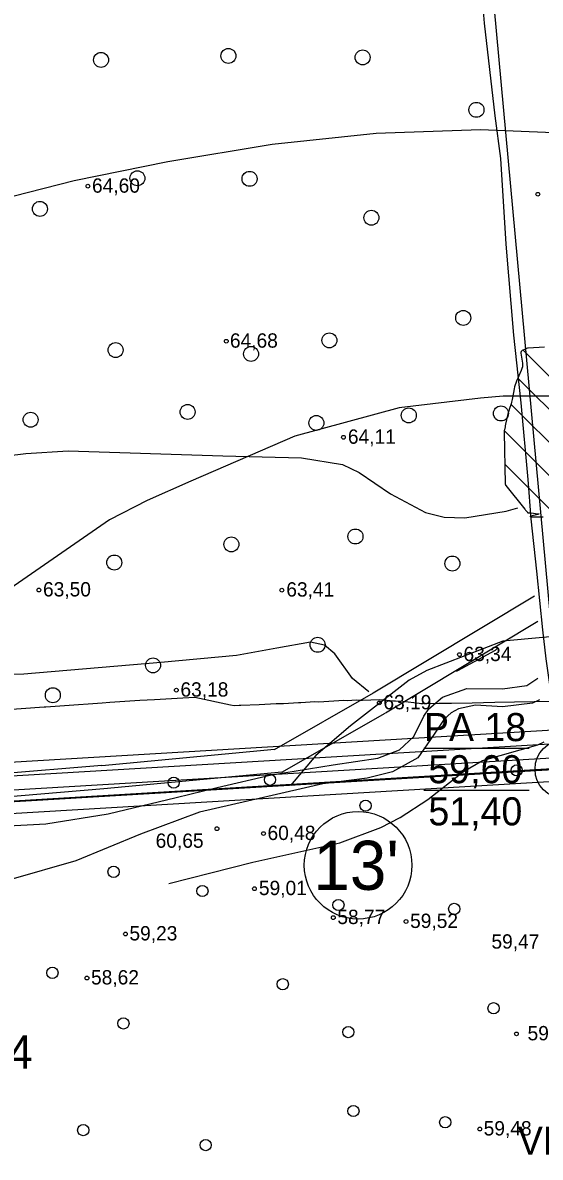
# Model space of a CAD drawing. Extents: x 532503 to 539665, y 6557663 to 6561526.
# Drawn here: x 534640.9 to 534729.4, y 6559418.8 to 6559612.8 of the extents above; entities that cross this region are included whole.
import ezdxf

# ---------------------------------------------------------------- set-up
doc = ezdxf.new("R2010")
doc.units = 0
for name, color, linetype in [('GEOLPUNKT', 7, 'Continuous'), ('HALJASTUS', 7, 'Continuous'), ('HORISONTAAL-EH2000', 7, 'Continuous'), ('illumineerimisjooned', 7, 'Continuous'), ('Kaevandatud ala', 7, 'Continuous'), ('kataster', 7, 'Continuous'), ('KORGUS-EH2000', 7, 'Continuous'), ('Lamami horisontaal_EH2000', 7, 'Continuous'), ('Lõige', 7, 'Continuous'), ('PIIR', 7, 'Continuous'), ('PIIR_me', 7, 'Continuous'), ('Plokid', 7, 'Continuous'), ('RELJEEF', 7, 'Continuous'), ('TEE', 7, 'Continuous'), ('TM_aktiivne', 7, 'Continuous')]:
    doc.layers.add(name, color=color, linetype=linetype)

# ---------------------------------------------------------------- blocks, each defined once
blk = doc.blocks.new('METS')
at = {"layer": 'HALJASTUS'}
blk.add_circle((0, 0), 0.8, dxfattribs=at)
blk = doc.blocks.new('LONOOR')
at = {"layer": 'HALJASTUS'}
blk.add_circle((0, 0), 0.6, dxfattribs=at)

msp = doc.modelspace()

# ---------------------------------------------------------------- linework, layer by layer
at = {"layer": 'GEOLPUNKT'}
for p, q in [((534709.5, 6559488.74), (534727.5, 6559488.74)), ((534709.5, 6559481.54), (534727.5, 6559481.54))]:
    msp.add_line(p, q, dxfattribs=at)
msp.add_circle((534733.5, 6559485.14), 5, dxfattribs=at)
at = {"layer": 'HORISONTAAL-EH2000'}
for points in [[(534627.03, 6559537.36), (534641.46, 6559539.13), (534648.7, 6559539.59), (534675.1, 6559538.75), (534688.57, 6559538.41), (534695.58, 6559537.23), (534698.41, 6559535.86), (534703.79, 6559532.21), (534709.8, 6559529.06), (534712.99, 6559528.23), (534716.48, 6559528.1), (534723.57, 6559529.27), (534725.57, 6559529.84)], [(534700.06, 6559498.35), (534697.29, 6559500.64), (534694.25, 6559504.88), (534692.53, 6559506.33), (534690.11, 6559506.84), (534684.35, 6559505.85), (534677.46, 6559504.61), (534664.53, 6559503.4), (534641.1, 6559501.4), (534632.14, 6559501.3), (534614.32, 6559502.25), (534592.98, 6559504.21), (534572.35, 6559506.83), (534562.13, 6559508.67), (534553.31, 6559510.68), (534535.97, 6559515.84), (534527.67, 6559518.9), (534511.46, 6559526.03), (534502.16, 6559530.51), (534497.36, 6559532.36), (534489.23, 6559534.16), (534485.04, 6559534.37), (534483.92, 6559534.24)], [(534722.1, 6559505.83), (534721.7, 6559505.45), (534715.26, 6559501.97), (534715.04, 6559501.86)], [(534554, 6559473.04), (534554.04, 6559473.03), (534568.54, 6559472.57), (534591.61, 6559472.42), (534609.7, 6559473.83), (534628.8, 6559474.95), (534644.86, 6559475.8), (534655.54, 6559477.49), (534667.16, 6559480.29), (534674.14, 6559482.03), (534683.46, 6559484.16), (534693.97, 6559485.9), (534701.61, 6559487.01), (534705.33, 6559488.46), (534707.8, 6559490.73), (534709.47, 6559494.21), (534710.34, 6559495.46), (534712.68, 6559497.46), (534716.82, 6559498.94), (534722.93, 6559498.9), (534727.08, 6559499.47), (534729.01, 6559500.73)], [(534729.27, 6559497), (534728.1, 6559496.44), (534722.95, 6559495.83), (534718.31, 6559496.1), (534715.41, 6559495.48), (534714.14, 6559494.78), (534712.98, 6559493.7), (534711.17, 6559490.95), (534708.48, 6559487.1), (534704.16, 6559484.68), (534699.8, 6559483.63), (534692.23, 6559482.62), (534682.08, 6559480.31), (534671.11, 6559477.78), (534661.05, 6559474.04), (534649.97, 6559469.48), (534638.85, 6559466.26)], [(534665.89, 6559465.57), (534680.27, 6559469.25), (534695.13, 6559472.57), (534702.12, 6559475.18), (534705.46, 6559476.87), (534710.19, 6559479.95), (534716.29, 6559484.76), (534719.55, 6559486.64), (534728.96, 6559489.29), (534730.07, 6559489.8)]]:
    msp.add_lwpolyline(points, dxfattribs=at)
at = {"layer": 'illumineerimisjooned'}
msp.add_lwpolyline([(534195.15, 6559981.19), (534198.98, 6559981.55), (535160.12, 6560071.77), (535418.53, 6559993.82), (535458.87, 6559929.25), (535494.63, 6559867.7), (535482.6, 6559826), (535251.74, 6559649.68), (535250.36, 6559648.53), (535180.45, 6559687.33), (534941.15, 6559814.59), (534876.93, 6559774.72), (534959.62, 6559531.32), (534733.77, 6559483.15), (534375.91, 6559461.87), (534195.51, 6559444.47)], dxfattribs=at)
msp.add_lwpolyline([(534967.67, 6560049.69), (534974.15, 6559828.08), (535058.69, 6559883.05), (535223.5, 6560002.45), (535218.56, 6560049.92), (535415.93, 6559990.42), (535455.45, 6559927.19), (535490.31, 6559867.16), (535479.12, 6559828.38), (535249.57, 6559653.05), (535182.36, 6559690.84), (534940.99, 6559819.22), (534872.14, 6559776.44), (534954.37, 6559534.34), (534950.91, 6559533.67), (534733.22, 6559487.12), (534375.58, 6559465.86), (534199.95, 6559448.92), (533951.79, 6559660.13), (534200.21, 6559977.65), (534931.63, 6560046.31)], close=True, dxfattribs=at)
at = {"layer": 'Kaevandatud ala'}
for p, q in [((534726.45, 6559556.79), (534748.01, 6559535.24)), ((534725.57, 6559552.02), (534746.84, 6559530.75)), ((534724.38, 6559547.55), (534747.78, 6559524.16)), ((534723.24, 6559543.04), (534746.68, 6559519.6)), ((534723.34, 6559537.28), (534745.4, 6559515.22))]:
    msp.add_line(p, q, dxfattribs=at)
msp.add_lwpolyline([(534730.15, 6559557.31), (534727.34, 6559557.14), (534727.2, 6559557.12), (534727.06, 6559557.09), (534726.93, 6559557.04), (534726.8, 6559556.98), (534726.3, 6559556.71), (534726.19, 6559556.63), (534726.12, 6559556.54), (534726.08, 6559556.42), (534726.09, 6559556.29), (534726.34, 6559554.59), (534726.36, 6559554.27), (534726.34, 6559553.95), (534726.27, 6559553.63), (534726.16, 6559553.33), (534725.33, 6559551.49), (534725.2, 6559551.17), (534725.09, 6559550.84), (534725, 6559550.51), (534724.93, 6559550.17), (534724.66, 6559548.64), (534724.61, 6559548.38), (534724.55, 6559548.13), (534724.48, 6559547.88), (534724.41, 6559547.63), (534724.08, 6559546.63), (534724, 6559546.38), (534723.93, 6559546.13), (534723.86, 6559545.88), (534723.8, 6559545.62), (534723.47, 6559544.14), (534723.45, 6559544.02), (534723.42, 6559543.9), (534723.39, 6559543.78), (534723.37, 6559543.66), (534723.26, 6559543.17), (534723.24, 6559543.05), (534723.22, 6559542.93), (534723.22, 6559542.81), (534723.22, 6559542.69), (534723.42, 6559533.93), (534723.42, 6559533.92), (534723.42, 6559533.9), (534723.42, 6559533.89), (534723.42, 6559533.88), (534723.43, 6559533.81), (534723.43, 6559533.8), (534723.44, 6559533.78), (534723.44, 6559533.77), (534723.45, 6559533.76), (534723.48, 6559533.72), (534723.51, 6559533.68), (534726.77, 6559529.58), (534726.82, 6559529.52), (534726.87, 6559529.46), (534726.92, 6559529.4), (534726.97, 6559529.34), (534727.19, 6559529.07), (534727.23, 6559529.03), (534727.27, 6559529), (534727.32, 6559528.98), (534727.37, 6559528.97), (534727.6, 6559528.97), (534727.66, 6559528.96), (534727.72, 6559528.96), (534727.77, 6559528.96), (534727.83, 6559528.95), (534728.99, 6559528.83), (534729.14, 6559528.8), (534729.2, 6559528.77), (534729.15, 6559528.73), (534729, 6559528.68), (534727.8, 6559528.38), (534727.78, 6559528.38), (534727.77, 6559528.38), (534727.75, 6559528.38), (534727.74, 6559528.38), (534727.67, 6559528.38), (534727.66, 6559528.38), (534727.65, 6559528.38), (534727.66, 6559528.37), (534727.67, 6559528.37), (534727.74, 6559528.31), (534727.76, 6559528.3), (534727.78, 6559528.29), (534727.8, 6559528.29), (534727.82, 6559528.29), (534729.89, 6559528.29)], dxfattribs=at)
at = {"layer": 'kataster'}
msp.add_lwpolyline([(533947.7, 6559658.95), (533949.2, 6559955.8), (534198.28, 6559979.48), (535159.89, 6560069.73), (535417.31, 6559992.13), (535457.22, 6559928.24), (535504.86, 6559846.09), (535250.3, 6559650.84), (535181.52, 6559689.04), (534941.15, 6559817.08), (534874.65, 6559775.26), (534957.01, 6559532.73), (534735.22, 6559485.45), (534375.71, 6559463.85), (534199.28, 6559446.9), (534122.84, 6559439.44), (534110.45, 6559447.36), (534092.53, 6559453.94), (534085.13, 6559454.75)], close=True, dxfattribs=at)
msp.add_lwpolyline([(534375.71, 6559463.85), (534735.22, 6559485.45), (534957.01, 6559532.73), (534969.93, 6559494.75), (535054.28, 6559206.76), (535041.77, 6559209.47), (535017.76, 6559212.2), (534998.41, 6559211.16), (534957.01, 6559202.5), (534925.72, 6559202.71), (534804.31, 6559232.52), (534740.37, 6559246.64), (534719.3, 6559250.08), (534702.52, 6559249.07), (534633.14, 6559232.3)], dxfattribs=at)
at = {"layer": 'KORGUS-EH2000'}
for centre in [(534652.05, 6559584.83), (534728.99, 6559583.46), (534675.71, 6559558.32), (534695.74, 6559541.89), (534643.67, 6559515.78), (534685.21, 6559515.76), (534715.58, 6559504.73), (534667.17, 6559498.65), (534701.88, 6559496.48), (534674.12, 6559474.97), (534682.07, 6559474.13), (534680.52, 6559464.71), (534694.01, 6559459.76), (534706.45, 6559459.1), (534658.46, 6559456.96), (534651.89, 6559449.43), (534725.32, 6559439.88), (534719.05, 6559423.61)]:
    msp.add_circle(centre, 0.32, dxfattribs=at)
at = {"layer": 'Lamami horisontaal_EH2000'}
for points in [[(534733.06, 6559593.92), (534719.16, 6559594.49), (534701.35, 6559593.83), (534683.54, 6559591.98), (534665.72, 6559588.98), (534649.72, 6559585.73), (534634.01, 6559581.78)], [(534841.31, 6559508.14), (534836.02, 6559510.98), (534831.29, 6559513.48), (534819.38, 6559520.34), (534804.32, 6559527.99), (534795.2, 6559533.08), (534786.5, 6559536.72), (534785.96, 6559537.06), (534768.69, 6559543.31), (534754.79, 6559546.51), (534750.87, 6559547.36), (534736.98, 6559548.94), (534723.08, 6559548.91), (534719.16, 6559548.56), (534705.27, 6559546.91), (534687.45, 6559542.11), (534669.64, 6559534.37), (534662.18, 6559531.08), (534655.75, 6559527.79), (534637.93, 6559515.49)], [(534770.89, 6559493.12), (534762.11, 6559499.23), (534760.3, 6559500.36), (534749.08, 6559505.42), (534736.04, 6559508.23), (534723.01, 6559507.05), (534709.98, 6559502.01), (534706.98, 6559500.36), (534696.94, 6559492.56), (534691.02, 6559487.46), (534686.71, 6559482.36)]]:
    msp.add_lwpolyline(points, dxfattribs=at)
at = {"layer": 'Lõige'}
msp.add_lwpolyline([(534686.42, 6560054.5), (534688.17, 6560025.47), (534697.52, 6559887.98), (534707.91, 6559763.06), (534733.5, 6559485.14), (534735.54, 6559463.02)], dxfattribs=at)
at = {"layer": 'PIIR'}
msp.add_circle((534698.25, 6559468.71), 9.2, dxfattribs=at)
at = {"layer": 'PIIR_me'}
msp.add_lwpolyline([(534441.63, 6560002.32), (534688.17, 6560025.46), (534931.44, 6560048.3), (534969.61, 6560051.88), (534976.05, 6559831.7), (535057.56, 6559884.7), (535221.39, 6560003.39), (535216.26, 6560052.7), (535417.23, 6559992.12), (535457.16, 6559928.22), (535492.47, 6559867.43), (535480.86, 6559827.19), (535250.12, 6559650.95), (535250.12, 6559650.95), (535181.4, 6559689.09), (534941.07, 6559816.91), (534874.54, 6559775.58), (534957, 6559532.81), (534951.31, 6559531.71), (534733.49, 6559485.13), (534485.11, 6559470.37)], dxfattribs=at)
at = {"layer": 'Plokid'}
for points in [[(534951.24, 6559536.08), (534732.91, 6559489.51), (534375.41, 6559468.25), (534200.75, 6559451.41), (533955.1, 6559660.46), (534201.47, 6559975.36), (534969.74, 6560047.47)], [(534950.46, 6559538.37), (534732.58, 6559491.9), (534375.22, 6559470.64), (534201.53, 6559453.89), (533958.41, 6559660.8), (534202.72, 6559973.06), (534969.81, 6560045.07)], [(534731.73, 6559496.74), (534721.63, 6559496.54), (534717.76, 6559496.45), (534714.24, 6559496.4), (534712.08, 6559496.37), (534709.36, 6559496.31), (534708.98, 6559496.3), (534708.68, 6559496.35), (534705.92, 6559496.7), (534704.66, 6559496.78), (534704.28, 6559496.78), (534701.88, 6559496.98), (534699.01, 6559496.9), (534698.66, 6559496.91), (534697.92, 6559496.92), (534696.45, 6559496.84), (534696.44, 6559496.85), (534695.82, 6559496.87), (534691.56, 6559496.61), (534690.88, 6559496.65), (534688.43, 6559496.48), (534688.08, 6559496.5), (534685.5, 6559496.33), (534685.37, 6559496.33), (534684.23, 6559496.31), (534681.32, 6559496.16), (534678.19, 6559496.03), (534677.91, 6559496.02), (534677.08, 6559495.98), (534676.42, 6559496.08), (534670.34, 6559497.38), (534668.29, 6559497.27), (534663.41, 6559497.02), (534660.91, 6559496.88), (534655.8, 6559496.56), (534654.47, 6559496.41), (534648.04, 6559495.98), (534644.83, 6559495.76), (534644.57, 6559495.74), (534628.79, 6559494.62)]]:
    msp.add_lwpolyline(points, dxfattribs=at)
at = {"layer": 'RELJEEF'}
msp.add_lwpolyline([(534717.46, 6559649.15), (534716.71, 6559646.22), (534718.13, 6559632.61), (534719.8, 6559612.72), (534721.63, 6559596.85), (534722.62, 6559589.56), (534723.51, 6559574.93), (534724.82, 6559559.33), (534726.06, 6559547.78), (534727.26, 6559534.66), (534727.8, 6559527.98), (534728.74, 6559518.98), (534729.8, 6559508.95), (534730.34, 6559504.03), (534731.25, 6559497.63), (534731.61, 6559493.84), (534731.79, 6559491.07)], dxfattribs=at)
at = {"layer": 'TEE'}
for p, q in [((534700.85, 6559498.19), (534728.43, 6559514.81)), ((534702.91, 6559494.77), (534728.96, 6559510.46)), ((534683.98, 6559488.53), (534700.89, 6559498.21)), ((534685.22, 6559484.63), (534702.87, 6559494.74)), ((534683.98, 6559488.53), (534654.42, 6559485.74)), ((534654.45, 6559485.75), (534625.74, 6559483.4)), ((534685.22, 6559484.63), (534654.8, 6559481.76)), ((534654.77, 6559481.76), (534626.06, 6559479.41))]:
    msp.add_line(p, q, dxfattribs=at)
at = {"layer": 'TM_aktiivne'}
msp.add_lwpolyline([(535159.92, 6560069.74), (535417.23, 6559992.12), (535457.16, 6559928.22), (535492.47, 6559867.43), (535480.86, 6559827.19), (535250.49, 6559651.24), (535250.13, 6559650.94), (535181.4, 6559689.09), (534941.07, 6559816.9), (534874.53, 6559775.58), (534957, 6559532.81), (534733.5, 6559485.14), (534375.75, 6559463.86), (534199.32, 6559446.85), (534124.95, 6559439.68), (533949.03, 6559659.85), (533949.15, 6559955.79), (534199.17, 6559979.56)], close=True, dxfattribs=at)

# ---------------------------------------------------------------- block references
at = {"layer": 'HALJASTUS', "xscale": 1.6, "yscale": 1.6000000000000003}
for name, p in [('METS', (534654.29, 6559606.43)), ('METS', (534676.07, 6559607.11)), ('METS', (534699.03, 6559606.85)), ('METS', (534718.49, 6559597.89)), ('METS', (534660.51, 6559586.19)), ('METS', (534679.69, 6559586.09)), ('METS', (534643.84, 6559580.95)), ('METS', (534700.53, 6559579.44)), ('METS', (534716.22, 6559562.31)), ('METS', (534693.34, 6559558.47)), ('METS', (534656.78, 6559556.81)), ('METS', (534679.94, 6559556.15)), ('METS', (534669.1, 6559546.23)), ('METS', (534706.92, 6559545.64)), ('METS', (534722.67, 6559545.97)), ('METS', (534642.26, 6559544.9)), ('METS', (534691.11, 6559544.35)), ('METS', (534697.8, 6559524.93)), ('METS', (534676.58, 6559523.58)), ('METS', (534656.56, 6559520.48)), ('METS', (534714.37, 6559520.31)), ('METS', (534691.33, 6559506.41)), ('METS', (534663.18, 6559502.9)), ('METS', (534646.05, 6559497.79)), ('LONOOR', (534725.36, 6559484.94)), ('LONOOR', (534666.72, 6559482.84)), ('LONOOR', (534683.19, 6559483.33)), ('LONOOR', (534699.52, 6559478.91)), ('LONOOR', (534656.43, 6559467.59)), ('LONOOR', (534671.63, 6559464.31)), ('LONOOR', (534694.89, 6559461.92)), ('LONOOR', (534714.68, 6559461.26)), ('LONOOR', (534645.99, 6559450.32)), ('LONOOR', (534685.37, 6559448.38)), ('LONOOR', (534721.42, 6559444.27)), ('LONOOR', (534658.13, 6559441.67)), ('LONOOR', (534696.58, 6559440.18)), ('LONOOR', (534697.45, 6559426.69)), ('LONOOR', (534651.25, 6559423.42)), ('LONOOR', (534713.14, 6559424.78)), ('LONOOR', (534672.19, 6559420.87))]:
    msp.add_blockref(name, p, dxfattribs=at)

# ---------------------------------------------------------------- texts
at = {"layer": 'GEOLPUNKT'}
for s, p in [('PA 18', (534709.51, 6559489.94)), ('59,60', (534710.27, 6559482.74)), ('51,40', (534710.27, 6559475.54)), ('VES-20', (534725.56, 6559419.21))]:
    msp.add_text(s, height=4.8, dxfattribs=at).set_placement(p)
at = {"layer": 'kataster'}
msp.add_text('Vardi metskond 244', height=5.7, dxfattribs=at).set_placement((534574.81, 6559433.94))
at = {"layer": 'KORGUS-EH2000'}
for s, p in [('64,60', (534652.75, 6559583.72)), ('64,68', (534676.33, 6559557.22)), ('64,11', (534696.5, 6559540.79)), ('63,50', (534644.37, 6559514.68)), ('63,41', (534685.97, 6559514.66)), ('63,34', (534716.27, 6559503.63)), ('63,18', (534667.87, 6559497.55)), ('63,19', (534702.58, 6559495.38)), ('60,48', (534682.76, 6559473.03)), ('60,65', (534663.63, 6559471.7)), ('59,01', (534681.29, 6559463.61)), ('58,77', (534694.7, 6559458.66)), ('59,52', (534707.14, 6559457.99)), ('59,23', (534659.15, 6559455.86)), ('59,47', (534721.05, 6559454.46)), ('58,62', (534652.58, 6559448.33)), ('59,52', (534727.23, 6559438.78)), ('59,48', (534719.72, 6559422.51))]:
    msp.add_text(s, height=2.45, dxfattribs=at).set_placement(p)
at = {"layer": 'PIIR'}
msp.add_text("13'", height=8.4, dxfattribs=at).set_placement((534690.59, 6559464.51))

doc.saveas('drawing.dxf')
